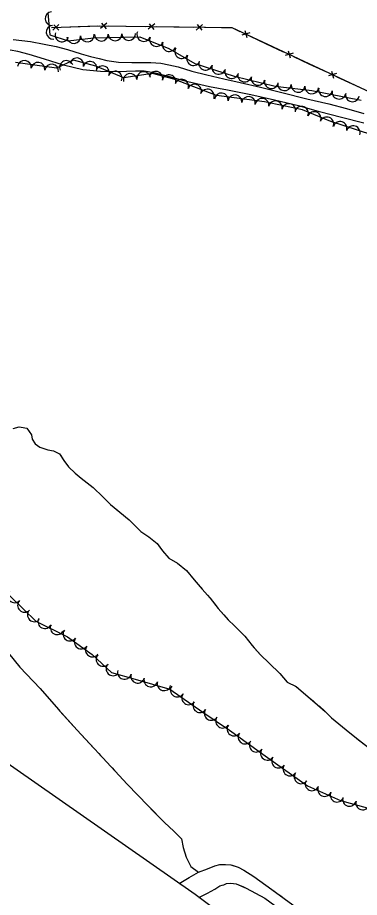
# Model space of a CAD drawing. Extents: x 353423 to 364002, y 127000 to 201942.
# Drawn here: x 358905 to 359104, y 131702 to 132214 of the extents above; entities that cross this region are included whole.
import ezdxf

# ---------------------------------------------------------------- set-up
doc = ezdxf.new("R2010")
doc.units = 0
for name, color, linetype in [('E_DTM_SlopeBottom', 7, 'Continuous'), ('E_FEN_Generic', 7, 'Continuous'), ('E_MISCPROP', 7, 'Continuous'), ('E_RDWY_Gravel', 7, 'Continuous'), ('E_STRUCT_WingWall', 7, 'Continuous')]:
    doc.layers.add(name, color=color, linetype=linetype)

msp = doc.modelspace()

# ---------------------------------------------------------------- linework, layer by layer
at = {"layer": 'E_DTM_SlopeBottom'}
for p, q in [((358928.97, 132210.08), (358925.37, 132206.71)), ((358928.92, 132206.84), (358926.01, 132209.9)), ((358956.9, 132210.86), (358953.14, 132207.68)), ((358956.69, 132207.63), (358953.93, 132210.84)), ((358984.76, 132210.46), (358981, 132207.28)), ((358984.54, 132207.23), (358981.79, 132210.44)), ((359012.62, 132210.07), (359008.85, 132206.88)), ((359012.4, 132206.83), (359009.65, 132210.04)), ((359040.19, 132205.16), (359035.45, 132203.79)), ((359038.66, 132202.29), (359037.47, 132206.35)), ((359065.43, 132193.38), (359060.7, 132192.01)), ((359063.91, 132190.51), (359062.72, 132194.57)), ((359090.68, 132181.6), (359085.94, 132180.23)), ((359089.16, 132178.73), (359087.96, 132182.79))]:
    msp.add_line(p, q, dxfattribs=at)
for points in [[(359733.72, 131713.89), (359702.76, 131754.41), (359666.76, 131801.99), (359626.48, 131855.69), (359595.59, 131897.43), (359560.48, 131944.67), (359539.41, 131973.4), (359530.96, 131978.91), (359397.62, 132037.89), (359310.24, 132079.9), (359248.86, 132107.39), (359167.7, 132142.71), (359107.46, 132171.85), (359029.81, 132208.08), (358952.68, 132209.19), (358924.74, 132208.19)], [(358940.14, 132208.74), (358930.19, 132208.38)], [(358951.46, 132209.14), (358940.14, 132208.74)], [(358967.99, 132208.97), (358958.04, 132209.11)], [(358979.31, 132208.8), (358967.99, 132208.97)], [(358995.85, 132208.57), (358985.89, 132208.71)], [(359007.17, 132208.4), (358995.85, 132208.57)], [(359023.71, 132208.17), (359013.75, 132208.31)], [(359034.54, 132205.87), (359029.81, 132208.08), (359023.71, 132208.17)], [(359049.53, 132198.88), (359040.5, 132203.09)], [(359059.79, 132194.09), (359049.53, 132198.88)], [(359074.77, 132187.1), (359065.75, 132191.31)], [(359085.03, 132182.31), (359074.77, 132187.1)], [(359100.02, 132175.32), (359091, 132179.53)], [(359110.26, 132170.49), (359107.46, 132171.85), (359100.02, 132175.32)]]:
    msp.add_lwpolyline(points, dxfattribs=at)
at = {"layer": 'E_FEN_Generic'}
for points in [[(358922.55, 132216.92), (358923.61, 132204.15), (358934.36, 132200.61), (358949.19, 132202.25), (358976.17, 132202.9), (358993.05, 132196.21), (359008.12, 132187.4), (359030.99, 132180.05), (359054.9, 132174.14), (359076.28, 132171.6), (359105.08, 132166.07)], [(359206.03, 132125.6), (359194.71, 132124.18), (359187.21, 132119.38), (359168.1, 132126.09), (359148.07, 132134.87), (359118.97, 132143.4), (359087.31, 132153.59), (359070.77, 132160.53), (359048.81, 132165.05), (359020.68, 132168.69), (358995.95, 132178.2), (358983.39, 132181.5), (358966.76, 132179.11), (358950.47, 132185.88), (358937.49, 132189.27), (358927.51, 132184.76), (358903.65, 132187.92)], [(358893.72, 131883.87), (358915.5, 131862.92), (358934.07, 131853.81), (358948.43, 131843.64), (358959.62, 131833.16), (358973.46, 131829.16), (358993.6, 131823.37), (359012.81, 131810.07), (359028.28, 131799.54), (359050.38, 131783.55), (359073.84, 131767.2), (359093.01, 131758.52), (359108.46, 131754.33), (359138.06, 131735.51), (359157.06, 131726.57), (359184.93, 131714.72)]]:
    msp.add_lwpolyline(points, dxfattribs=at)
for centre, start, end in [((358924.93, 132213.52), 94.7619, 274.7466), ((358925.59, 132205.55), 94.7619, 274.7466), ((358930.69, 132204.02), 161.7816, 341.7662), ((358937.56, 132203.07), 186.3153, 6.2999), ((358945.51, 132203.95), 186.3153, 6.2999), ((358953.66, 132204.45), 181.3941, 1.3788), ((358961.66, 132204.65), 181.3941, 1.3788), ((358969.66, 132204.84), 181.3941, 1.3788), ((358978.37, 132204.29), 158.3954, 338.3801), ((358985.8, 132201.34), 158.3954, 338.3801), ((358993.24, 132198.39), 158.3954, 338.3801), ((359000.47, 132194.3), 149.6841, 329.6688), ((359007.38, 132190.26), 149.6841, 329.6688), ((358908.86, 132185.12), 352.4461, 172.4308), ((358916.79, 132184.07), 352.4461, 172.4308), ((358924.72, 132183.01), 352.4461, 172.4308), ((358933.35, 132185.1), 24.3569, 204.3416), ((358939.39, 132186.61), 345.3579, 165.3426), ((358947.13, 132184.59), 345.3579, 165.3426), ((359014.39, 132187.59), 162.1863, 342.171), ((359022.01, 132185.14), 162.1863, 342.171), ((358954.37, 132181.99), 337.4377, 157.4224), ((358961.75, 132178.92), 337.4377, 157.4224), ((358970.47, 132177.53), 8.1847, 188.1694), ((358978.39, 132178.67), 8.1847, 188.1694), ((358985.42, 132178.81), 345.2662, 165.2509), ((359029.62, 132182.69), 162.1863, 342.171), ((359037.21, 132180.67), 166.1308, 346.1155), ((358993.15, 132176.77), 345.2662, 165.2509), ((359000.48, 132174.21), 338.9681, 158.9528), ((359044.97, 132178.75), 166.1308, 346.1155), ((359052.74, 132176.83), 166.1308, 346.1155), ((359007.94, 132171.34), 338.9681, 158.9528), ((359015.41, 132168.47), 338.9681, 158.9528), ((359060.37, 132175.6), 173.2301, 353.2148), ((359068.31, 132174.66), 173.2301, 353.2148), ((359076.25, 132173.71), 173.2301, 353.2148), ((359084.26, 132172.2), 169.1342, 349.1189), ((359092.11, 132170.69), 169.1342, 349.1189), ((359023.54, 132166.21), 352.6338, 172.6185), ((359031.47, 132165.18), 352.6338, 172.6185), ((359039.41, 132164.15), 352.6338, 172.6185), ((359047.34, 132163.13), 352.6338, 172.6185), ((359099.97, 132169.18), 169.1342, 349.1189), ((359055.04, 132161.63), 348.3846, 168.3693), ((359062.87, 132160.02), 348.3846, 168.3693), ((359070.3, 132158.46), 337.2372, 157.2219), ((359077.67, 132155.36), 337.2372, 157.2219), ((359085.05, 132152.27), 337.2372, 157.2219), ((359092.79, 132149.63), 342.1721, 162.1568), ((359100.4, 132147.18), 342.1721, 162.1568), ((358903.15, 131877.7), 136.1159, 316.1006), ((358908.92, 131872.16), 136.1159, 316.1006), ((358914.68, 131866.61), 136.1159, 316.1006), ((358920.78, 131862.66), 153.89, 333.8747), ((358927.96, 131859.14), 153.89, 333.8747), ((358935.42, 131855.43), 144.699, 324.6837), ((358941.94, 131850.8), 144.699, 324.6837), ((358948.47, 131846.18), 144.699, 324.6837), ((358954.65, 131840.68), 136.8837, 316.8684), ((358960.49, 131835.21), 136.8837, 316.8684), ((358967.15, 131833.16), 163.87, 343.8547), ((358974.83, 131830.94), 163.9953, 343.98), ((358982.52, 131828.73), 163.9953, 343.98), ((358990.21, 131826.53), 163.9953, 343.98), ((358997.97, 131822.89), 145.2965, 325.2812), ((359004.55, 131818.34), 145.2965, 325.2812), ((359011.12, 131813.78), 145.2965, 325.2812), ((359017.7, 131809.27), 145.7768, 325.7615), ((359024.32, 131804.77), 145.7768, 325.7615), ((359030.95, 131800.19), 144.1074, 324.0921), ((359037.43, 131795.5), 144.1074, 324.0921), ((359043.91, 131790.81), 144.1074, 324.0921), ((359050.39, 131786.12), 144.1074, 324.0921), ((359056.91, 131781.55), 145.133, 325.1177), ((359063.47, 131776.97), 145.133, 325.1177), ((359070.03, 131772.4), 145.133, 325.1177), ((359076.43, 131768.32), 155.6446, 335.6293), ((359083.72, 131765.02), 155.6446, 335.6293), ((359091.01, 131761.72), 155.6446, 335.6293), ((359098.24, 131759.27), 164.8377, 344.8224), ((359105.96, 131757.17), 164.8377, 344.8224)]:
    msp.add_arc(centre, 4, start, end, dxfattribs=at)
at = {"layer": 'E_MISCPROP'}
for points in [[(358902.41, 132201.28), (358912.36, 132200.23), (358920.47, 132198.64), (358927.41, 132197.23), (358933.91, 132195.6), (358941.89, 132192.96), (358947.44, 132191.5), (358952.49, 132190.34), (358956.88, 132189.18), (358963.6, 132188.27), (358971.51, 132188.02), (358976.74, 132187.96), (358982.58, 132187.9), (358988.36, 132187.56), (358992.92, 132186.62), (358998.47, 132185.5), (359006.41, 132182.97), (359015.07, 132180.87), (359025, 132178.43), (359034.5, 132176.27), (359046.33, 132173.64), (359058.87, 132170.61), (359073.36, 132166.78), (359086.13, 132163.86), (359096.4, 132161.19), (359106.66, 132158.3)], [(359106.61, 132152.64), (359093.51, 132155.89), (359080.75, 132159.32), (359069.26, 132162.61), (359054.49, 132166.05), (359040.67, 132169.21), (359027.12, 132171.86), (359016.73, 132173.8), (359004.13, 132176.83), (358991.2, 132180.31), (358984.26, 132182), (358978.7, 132182.89), (358973.64, 132183), (358963.11, 132182.56), (358953.15, 132182.72), (358942.92, 132183.72), (358931.59, 132186.46), (358920.61, 132189.97), (358911.68, 132192.63), (358905.02, 132194.37), (358896.18, 132195.97)]]:
    msp.add_lwpolyline(points, dxfattribs=at)
at = {"layer": 'E_RDWY_Gravel'}
for points in [[(359008.41, 131703.83), (358414.98, 132117.79)], [(360050.1, 130816.27), (359672.48, 131056.75), (359280.39, 131500.31), (359008.41, 131703.83)]]:
    msp.add_lwpolyline(points, dxfattribs=at)
at = {"layer": 'E_STRUCT_WingWall'}
for points in [[(358902.34, 131975.11), (358905.74, 131975.97), (358910.3, 131975.2)], [(358908.22, 131975.55), (358910.3, 131975.2), (358913.1, 131971.33), (358913.46, 131968.82), (358915.05, 131966.18), (358917.86, 131964.26), (358922.47, 131962.54), (358925.85, 131962), (358929.34, 131960.24), (358929.81, 131959.54)], [(358910.3, 131975.2), (358913.1, 131971.33), (358913.46, 131968.82), (358915.05, 131966.18), (358917.86, 131964.26), (358922.47, 131962.54), (358925.85, 131962), (358929.34, 131960.24), (358931.92, 131956.37), (358934.49, 131952.67), (358938.52, 131948.96), (358941.99, 131946.14), (358949, 131940.72), (358954.51, 131935.37), (358958.97, 131930.92), (358964.55, 131926.41), (358969.84, 131921.9), (358976.73, 131915.21), (358981.42, 131911.93), (358986.11, 131908.04), (358989.24, 131903.94), (358993.09, 131899.67), (358997.96, 131896.61), (359003.2, 131892.38), (359007.76, 131886.99), (359012.38, 131881.65), (359017.16, 131876.26), (359021.78, 131870.31), (359024.97, 131866.6), (359027.61, 131863.79), (359031.24, 131860.19), (359037.19, 131854.22), (359041.58, 131848.72), (359046.48, 131843.38), (359051.49, 131838.6), (359057.66, 131832.58), (359061.89, 131827.41), (359067.26, 131824.85), (359071.4, 131821.3), (359078.13, 131815.71), (359084.09, 131810.47), (359087.66, 131806.76), (359096.38, 131799.66), (359102.4, 131794.8), (359109.35, 131789.39)], [(358929.81, 131959.54), (358931.92, 131956.37), (358934.49, 131952.67), (358938.52, 131948.96), (358941.99, 131946.14), (358949, 131940.72), (358950.35, 131939.41)], [(358953.22, 131936.63), (358954.51, 131935.37), (358954.65, 131935.23)], [(358957.48, 131932.41), (358958.9, 131931)], [(358962, 131928.47), (358963.56, 131927.21)], [(358966.62, 131924.64), (358969.84, 131921.9), (358976.73, 131915.21), (358981.42, 131911.93), (358986.11, 131908.04), (358988.14, 131905.38)], [(358988.14, 131905.38), (358989.24, 131903.94), (358993.09, 131899.67), (358997.96, 131896.61), (359003.2, 131892.38), (359007.76, 131886.99), (359009, 131885.55)], [(359011.62, 131882.53), (359012.38, 131881.65), (359012.94, 131881.02)], [(359015.59, 131878.03), (359016.92, 131876.54)], [(359019.39, 131873.39), (359020.61, 131871.81)], [(359023.15, 131868.72), (359024.97, 131866.6), (359027.61, 131863.79), (359031.24, 131860.19), (359037.19, 131854.22), (359041.58, 131848.72), (359042.78, 131847.42)], [(358899.63, 131844.27), (358906.16, 131836.24), (358918.05, 131823.87), (358928.72, 131811.57), (358939.61, 131799.54), (358952.27, 131785.88), (358968.78, 131768.17), (358980.94, 131755.46), (358990.52, 131745.84), (358995.98, 131740.83), (359000.38, 131736.33), (359001.39, 131731.19), (359003.16, 131725.61), (359005.78, 131720.24), (359010.36, 131716.88)], [(359042.78, 131847.42), (359046.48, 131843.38), (359051.49, 131838.6), (359057.66, 131832.58), (359061.89, 131827.41), (359063.06, 131826.85)], [(358905.95, 131836.51), (358906.16, 131836.24), (358907.31, 131835.05)], [(358910.08, 131832.16), (358918.05, 131823.87), (358928.72, 131811.57), (358929.54, 131810.67)], [(359066.67, 131825.13), (359067.26, 131824.85), (359068.29, 131823.97)], [(359071.32, 131821.36), (359071.4, 131821.3), (359072.86, 131820.09)], [(359075.94, 131817.53), (359077.48, 131816.26)], [(359080.5, 131813.63), (359084.09, 131810.47), (359087.66, 131806.76), (359096.38, 131799.66), (359102.4, 131794.8), (359102.47, 131794.75)], [(358929.54, 131810.67), (358939.61, 131799.54), (358949.12, 131789.28)], [(359102.47, 131794.75), (359109.35, 131789.39), (359115.09, 131784.76), (359120.45, 131780.98), (359125.89, 131777.72)], [(358951.84, 131786.34), (358952.27, 131785.88), (358953.2, 131784.88)], [(358955.93, 131781.95), (358957.29, 131780.49)], [(358960.02, 131777.56), (358961.38, 131776.1)], [(358964.11, 131773.17), (358968.78, 131768.17), (358980.94, 131755.46), (358984.16, 131752.23)], [(358984.16, 131752.23), (358990.52, 131745.84), (358995.98, 131740.83), (359000.38, 131736.33), (359001.39, 131731.19), (359001.71, 131730.19)], [(359002.92, 131726.38), (359003.16, 131725.61), (359003.68, 131724.54)], [(358999.09, 131710.33), (359004.83, 131713.84), (359010.36, 131716.88), (359015.49, 131718.91), (359019.76, 131720.54), (359022.72, 131721.32), (359025.91, 131721.42), (359029.03, 131721.18), (359033.29, 131719.85), (359036.59, 131718.13), (359042.48, 131714.35), (359052.97, 131706.9), (359067.43, 131696.31)], [(359002.81, 131712.61), (359004.83, 131713.84), (359010.36, 131716.88), (359015.49, 131718.91), (359019.76, 131720.54), (359022.72, 131721.32), (359025.91, 131721.42), (359029.03, 131721.18), (359029.84, 131720.92)], [(359005.43, 131720.94), (359005.78, 131720.24), (359006.76, 131719.52)], [(359029.84, 131720.92), (359033.29, 131719.85), (359036.59, 131718.13), (359042.48, 131714.35), (359052.97, 131706.9), (359054.43, 131705.84)], [(359009.98, 131717.16), (359010.36, 131716.88)], [(358999.09, 131710.33), (358999.4, 131710.52)], [(359010.5, 131702.27), (359010.86, 131702.43), (359015.59, 131704.63), (359019.75, 131707), (359022.66, 131708.92), (359023.97, 131709.26), (359024.94, 131709.59), (359026.65, 131710.27), (359029.16, 131710.48), (359032.28, 131710.18), (359038.13, 131707.6), (359048.85, 131701.8)], [(359010.5, 131702.27), (359010.86, 131702.43), (359015.59, 131704.63), (359019.75, 131707), (359022.66, 131708.92), (359023.97, 131709.26), (359024.94, 131709.59), (359026.65, 131710.27), (359029.16, 131710.48), (359032.28, 131710.18), (359036.03, 131708.53)], [(359036.03, 131708.53), (359038.13, 131707.6), (359048.85, 131701.8), (359060.53, 131693.19)], [(359057.65, 131703.47), (359059.27, 131702.29)]]:
    msp.add_lwpolyline(points, dxfattribs=at)

doc.saveas('drawing.dxf')
